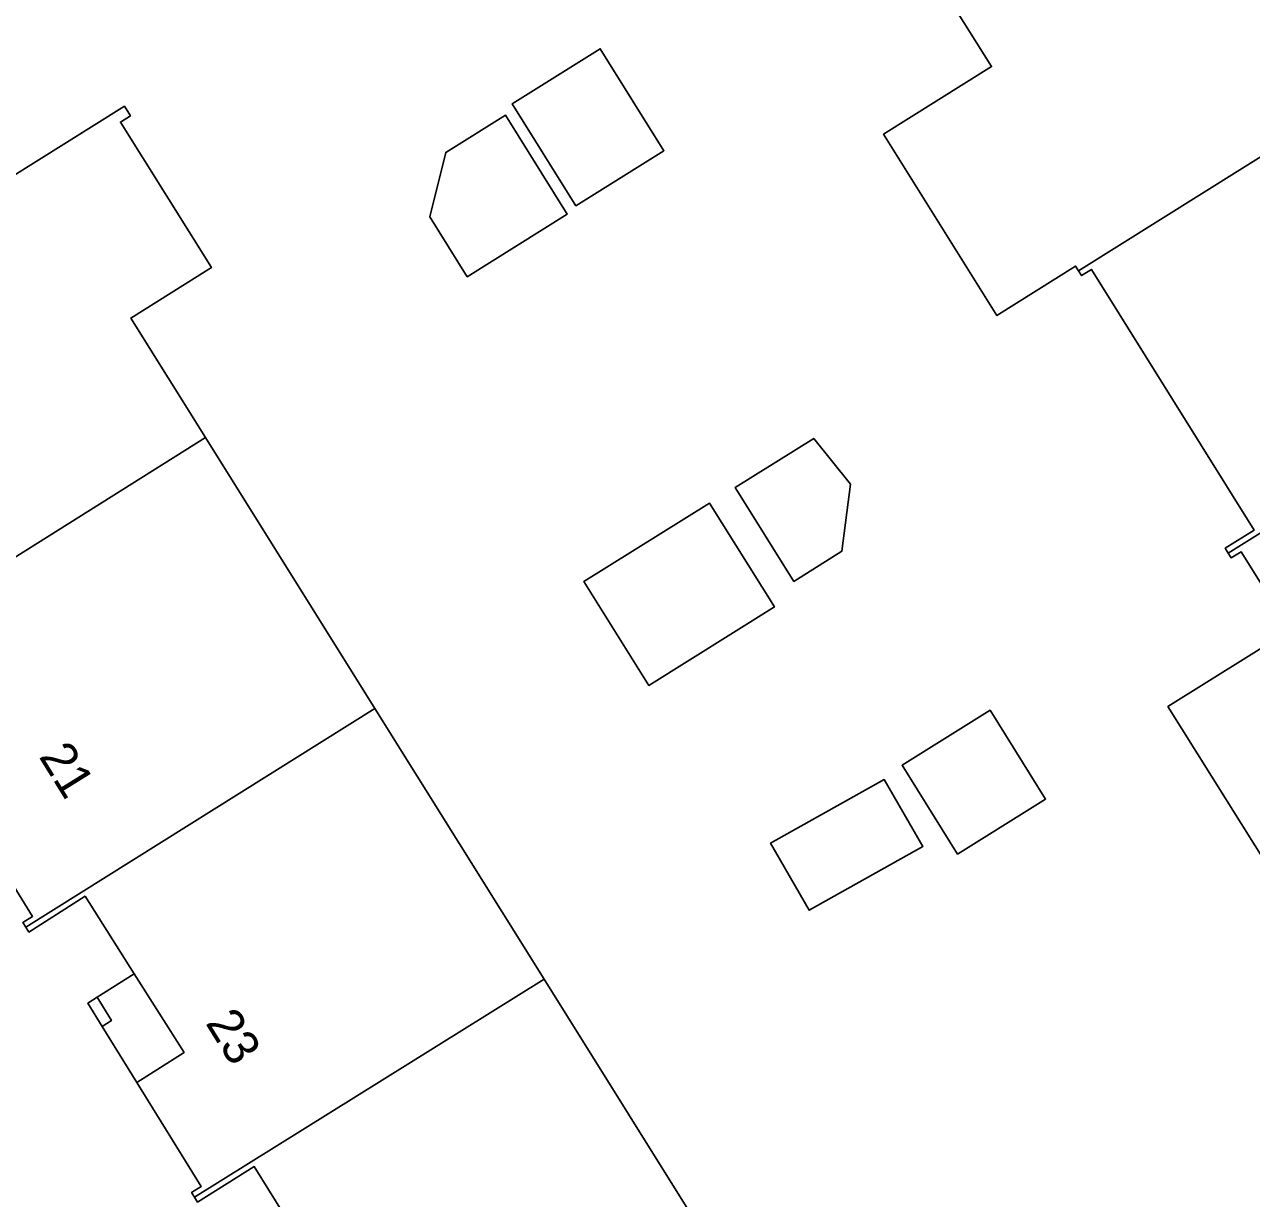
# Model space of a CAD drawing. Extents: x 158835 to 160077, y 386387 to 387778.
# Drawn here: x 159158.2 to 159192.87, y 387103.8 to 387136.96 of the extents above; entities that cross this region are included whole.
import ezdxf

# ---------------------------------------------------------------- set-up
doc = ezdxf.new("R2010")
doc.units = 0
for name, color, linetype in [('IMGEO_Erf', 7, 'Continuous'), ('IMGEO_Pand', 7, 'Continuous'), ('IMGEO_Pand_nummerreeks', 7, 'Continuous'), ('IMGEO_Pand_overbouw', 7, 'Continuous')]:
    doc.layers.add(name, color=color, linetype=linetype)

msp = doc.modelspace()

# ---------------------------------------------------------------- linework, layer by layer
at = {"layer": 'IMGEO_Erf'}
for points in [[(159193.809, 387112.427), (159190.511, 387117.696), (159193.962, 387119.853), (159192.576, 387122.071), (159192.296, 387121.897), (159192.211, 387122.033), (159192.127, 387122.168), (159192.949, 387122.682), (159188.35, 387130.042), (159188.07, 387129.868), (159187.985, 387130.004), (159187.901, 387130.139), (159185.676, 387128.741), (159182.473, 387133.859), (159185.526, 387135.77), (159184.124, 387138.013)], [(159155.243, 387131.037), (159161.024, 387134.652), (159161.194, 387134.38), (159160.914, 387134.206), (159163.485, 387130.095), (159161.205, 387128.669), (159163.315, 387125.296), (159168.101, 387117.642), (159172.882, 387109.997), (159177.653, 387102.368)], [(159166.069, 387102.498), (159164.694, 387104.703), (159163.091, 387103.703), (159163.007, 387103.839), (159162.923, 387103.975), (159163.195, 387104.143), (159161.375, 387107.083), (159162.712, 387107.93), (159161.303, 387110.151), (159159.916, 387112.337), (159158.327, 387111.329), (159158.243, 387111.464), (159158.159, 387111.6), (159158.43, 387111.769), (159156.612, 387114.7)]]:
    msp.add_lwpolyline(points, dxfattribs=at)
for points in [[(159173.782, 387131.842), (159171.983, 387134.723), (159174.469, 387136.276), (159176.268, 387133.395)], [(159170.711, 387129.836), (159169.653, 387131.529), (159170.106, 387133.346), (159171.793, 387134.4), (159173.54, 387131.604)], [(159179.942, 387121.233), (159178.285, 387123.884), (159180.502, 387125.269), (159181.538, 387123.977), (159181.299, 387122.081)], [(159175.844, 387118.295), (159174.011, 387121.229), (159177.556, 387123.444), (159179.389, 387120.511)], [(159184.566, 387113.532), (159182.999, 387116.041), (159185.483, 387117.593), (159187.051, 387115.084)], [(159180.376, 387111.942), (159179.283, 387113.835), (159182.491, 387115.636), (159183.584, 387113.742)], [(159160.66, 387108.827), (159160.396, 387108.664), (159159.991, 387109.319), (159160.253, 387109.485)]]:
    msp.add_lwpolyline(points, close=True, dxfattribs=at)
at = {"layer": 'IMGEO_Pand'}
for points in [[(159196.207, 387139.421), (159194.877, 387138.59), (159193.485, 387140.842), (159192.122, 387143.048), (159194.268, 387144.374), (159194.183, 387144.51), (159183.759, 387137.975), (159183.844, 387137.839), (159184.124, 387138.013), (159185.526, 387135.77), (159182.473, 387133.859), (159185.676, 387128.741), (159187.901, 387130.139), (159187.985, 387130.004), (159198.406, 387136.526), (159198.321, 387136.662), (159198.041, 387136.487)], [(159200.428, 387131.455), (159199.103, 387130.627), (159197.721, 387132.868), (159196.356, 387135.062), (159198.491, 387136.39), (159198.406, 387136.526), (159187.985, 387130.004), (159188.07, 387129.868), (159188.35, 387130.042), (159192.949, 387122.682), (159192.127, 387122.168), (159192.211, 387122.033), (159202.629, 387128.548), (159202.544, 387128.684), (159202.264, 387128.509)], [(159174.469, 387136.276), (159171.983, 387134.723), (159173.782, 387131.842), (159176.268, 387133.395)], [(159161.205, 387128.669), (159163.485, 387130.095), (159160.914, 387134.206), (159161.194, 387134.38), (159161.024, 387134.652), (159155.243, 387131.037), (159150.141, 387127.846), (159150.316, 387127.566), (159151.753, 387125.399), (159153.213, 387123.198), (159151.845, 387122.343), (159153.668, 387119.421), (159153.397, 387119.252), (159153.482, 387119.116), (159163.315, 387125.296)], [(159169.653, 387131.529), (159170.711, 387129.836), (159173.54, 387131.604), (159171.793, 387134.4), (159170.106, 387133.346)], [(159204.667, 387123.466), (159203.347, 387122.641), (159201.966, 387124.874), (159200.584, 387127.072), (159202.714, 387128.412), (159202.629, 387128.548), (159192.211, 387122.033), (159192.296, 387121.897), (159192.576, 387122.071), (159193.962, 387119.853), (159190.511, 387117.696), (159193.809, 387112.427), (159196.432, 387114.069), (159206.858, 387120.595), (159206.773, 387120.73), (159206.495, 387120.555)], [(159163.315, 387125.296), (159153.482, 387119.116), (159153.566, 387118.981), (159155.192, 387119.981), (159156.561, 387117.756), (159157.927, 387115.535), (159156.612, 387114.7), (159158.43, 387111.769), (159158.159, 387111.6), (159158.243, 387111.464), (159168.101, 387117.642)], [(159178.285, 387123.884), (159179.942, 387121.233), (159181.299, 387122.081), (159181.538, 387123.977), (159180.502, 387125.269)], [(159174.011, 387121.229), (159175.844, 387118.295), (159179.389, 387120.511), (159177.556, 387123.444)], [(159168.101, 387117.642), (159158.243, 387111.464), (159158.327, 387111.329), (159159.916, 387112.337), (159161.303, 387110.151), (159162.712, 387107.93), (159161.375, 387107.083), (159163.195, 387104.143), (159162.923, 387103.975), (159163.007, 387103.839), (159172.882, 387109.997)], [(159182.999, 387116.041), (159184.566, 387113.532), (159187.051, 387115.084), (159185.483, 387117.593)], [(159179.283, 387113.835), (159180.376, 387111.942), (159183.584, 387113.742), (159182.491, 387115.636)], [(159172.882, 387109.997), (159163.007, 387103.839), (159163.091, 387103.703), (159164.694, 387104.703), (159166.069, 387102.498), (159167.456, 387100.274), (159166.146, 387099.434), (159167.961, 387096.508), (159167.69, 387096.34), (159167.774, 387096.204), (159177.653, 387102.368)], [(159160.253, 387109.485), (159159.991, 387109.319), (159160.396, 387108.664), (159160.66, 387108.827)]]:
    msp.add_lwpolyline(points, close=True, dxfattribs=at)
at = {"layer": 'IMGEO_Pand_overbouw'}
msp.add_lwpolyline([(159161.375, 387107.083), (159162.712, 387107.93), (159161.303, 387110.151), (159160.253, 387109.485), (159159.991, 387109.319), (159160.396, 387108.664)], close=True, dxfattribs=at)

# ---------------------------------------------------------------- texts
at = {"layer": 'IMGEO_Pand_nummerreeks'}
for s, rotation, p in [('21', 301.8104, (159158.593, 387116.286)), ('23', 301.7588, (159163.301, 387108.76))]:
    msp.add_text(s, height=1, rotation=rotation, dxfattribs=at).set_placement(p)

doc.saveas('drawing.dxf')
